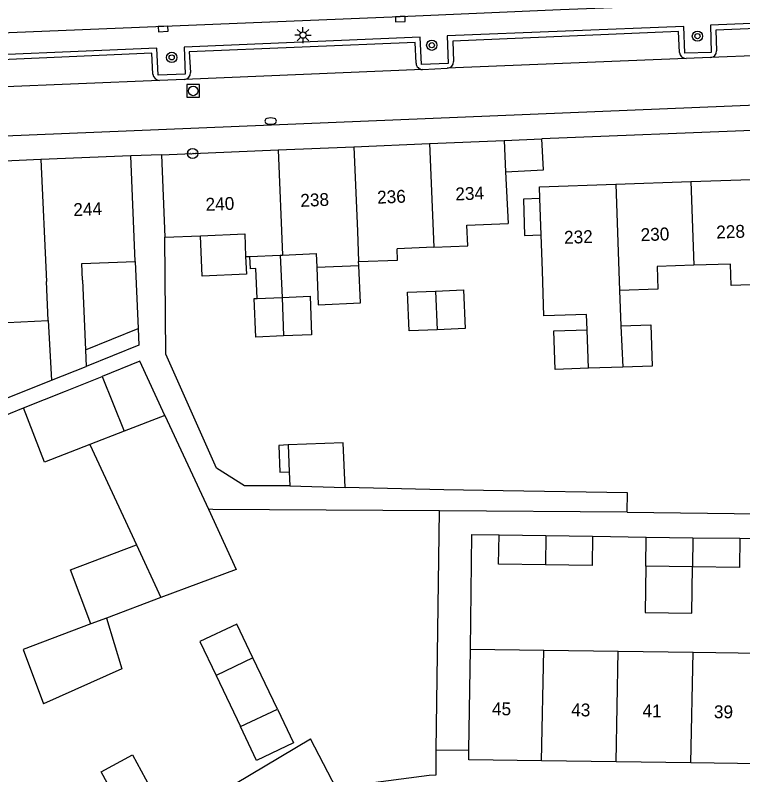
# Model space of a CAD drawing. Extents: x 132999 to 136000, y 398499 to 400501.
# Drawn here: x 133560.1 to 133616.6, y 398601 to 398660.1 of the extents above; entities that cross this region are included whole.
import ezdxf

# ---------------------------------------------------------------- set-up
doc = ezdxf.new("R2010")
doc.units = 0
for name, color, linetype in [('gg-afsc-erfafscheiding', 7, 'Continuous'), ('gg-afsc-hekwerk', 7, 'Continuous'), ('gg-afsc-muur', 7, 'Continuous'), ('gg-anno-huisnummerreeks BGT', 7, 'Continuous'), ('gg-bbg-bijgebouw', 7, 'Continuous'), ('gg-bbg-gedigitaliseerde bebouwing', 7, 'Continuous'), ('gg-bbg-gedigitaliseerde bijgebouw', 7, 'Continuous'), ('gg-bbg-hoofdgebouw', 7, 'Continuous'), ('gg-bbg-luifel en loopbrug', 7, 'Continuous'), ('gg-bbg-tussenscheiding', 7, 'Continuous'), ('gg-knt-verharding', 7, 'Continuous'), ('gt-grn-weggrens', 7, 'Continuous'), ('gt-symb-boom', 7, 'Continuous'), ('gt-symb-brandkraan', 7, 'Continuous'), ('gt-symb-hoogtemerk', 7, 'Continuous'), ('gt-symb-kolk', 7, 'Continuous'), ('gt-symb-lichtmast', 7, 'Continuous'), ('gt-symb-rioolschacht', 7, 'Continuous')]:
    doc.layers.add(name, color=color, linetype=linetype)

# ---------------------------------------------------------------- blocks, each defined once
blk = doc.blocks.new('gt0-BOOM')
at = {"layer": 'gt-symb-boom'}
for radius in [0.4, 0.2]:
    blk.add_circle((0, 0), radius, dxfattribs=at)
blk = doc.blocks.new('gt0-KOLK')
at = {"layer": 'gt-symb-kolk'}
blk.add_lwpolyline([(0, 0), (0.375, 0), (0.375, 0.4), (-0.375, 0.4), (-0.375, 0), (0, 0)], dxfattribs=at)
blk = doc.blocks.new('gt0-LMAST')
at = {"layer": 'gt-symb-lichtmast'}
for p, q in [((-0.005, 0.246), (-0.005, 0.621)), ((-0.182, 0.173), (-0.447, 0.438)), ((0.172, 0.173), (0.437, 0.438)), ((-0.255, -0.004), (-0.63, -0.004)), ((-0.182, -0.181), (-0.447, -0.446)), ((-0.005, -0.254), (-0.005, -0.629)), ((0.437, -0.446), (0.172, -0.181)), ((0.245, -0.004), (0.62, -0.004))]:
    blk.add_line(p, q, dxfattribs=at)
blk.add_circle((-0.005, -0.004), 0.25, dxfattribs=at)
blk = doc.blocks.new('gt0-HMERK')
at = {"layer": 'gt-symb-hoogtemerk'}
blk.add_circle((0, 0), 0.4, dxfattribs=at)
blk.add_text('N.A.P', height=0.2, dxfattribs=at).set_placement((-0.354, -0.1))
blk = doc.blocks.new('gt0-BR')
at = {"layer": 'gt-symb-brandkraan'}
for centre, radius, start, end in [((-0.244, 0), 0.206, 107.56694, 252.43307), ((0.599, -2.664), 3, 106.89205, 107.56694), ((0, -0.691), 0.938, 73.10799, 106.89205), ((-0.599, -2.664), 3, 72.43309, 73.10799), ((0.244, 0), 0.206, 287.56695, 72.43309), ((0.599, 2.664), 3, 252.43307, 253.10797), ((0, 0.691), 0.938, 253.10797, 286.89206), ((-0.599, 2.664), 3, 286.89206, 287.56695)]:
    blk.add_arc(centre, radius, start, end, dxfattribs=at)
blk = doc.blocks.new('gt0-RS')
at = {"layer": 'gt-symb-rioolschacht'}
blk.add_lwpolyline([(-0.5, -0.5), (0.5, -0.5), (0.5, 0.5), (-0.5, 0.5)], close=True, dxfattribs=at)
blk.add_circle((0, 0), 0.375, dxfattribs=at)

msp = doc.modelspace()

# ---------------------------------------------------------------- linework, layer by layer
at = {"layer": 'gg-afsc-erfafscheiding'}
for p, q in [((133569.405, 398640.913), (133569.617, 398635.688)), ((133556.719, 398629.189), (133562.885, 398631.666)), ((133544.599, 398623.035), (133560.725, 398629.513)), ((133575.422, 398621.625), (133575.085, 398621.631)), ((133593.064, 398621.51), (133575.422, 398621.625)), ((133592.803, 398602.923), (133593.064, 398621.51)), ((133607.633, 398621.415), (133593.064, 398621.51)), ((133607.633, 398621.415), (133619.448, 398621.247)), ((133604.956, 398619.535), (133609.116, 398619.476)), ((133616.395, 398619.375), (133620.565, 398619.316))]:
    msp.add_line(p, q, dxfattribs=at)
for points in [[(133581.424, 398623.453), (133577.895, 398623.458), (133575.712, 398624.824), (133571.782, 398633.699), (133571.697, 398642.787)], [(133597.991, 398623.062), (133593.398, 398623.137), (133585.712, 398623.336)], [(133607.633, 398621.415), (133607.666, 398622.904), (133597.991, 398623.062)], [(133595.453, 398610.757), (133595.578, 398619.666), (133597.677, 398619.637)], [(133585.33, 398600.039), (133592.26, 398600.968), (133592.79, 398600.981), (133592.803, 398602.923)]]:
    msp.add_lwpolyline(points, dxfattribs=at)
at = {"layer": 'gg-afsc-hekwerk'}
msp.add_line((133592.803, 398602.923), (133595.342, 398602.896), dxfattribs=at)
at = {"layer": 'gg-afsc-muur'}
msp.add_line((133570.538, 398596.362), (133583.03, 398603.791), dxfattribs=at)
msp.add_lwpolyline([(133585.33, 398600.039), (133585.055, 398599.893), (133583.03, 398603.791)], dxfattribs=at)
at = {"layer": 'gg-bbg-bijgebouw'}
for p, q in [((133598.069, 398650.309), (133601.01, 398650.431)), ((133597.677, 398619.637), (133601.316, 398619.586)), ((133601.316, 398619.586), (133604.956, 398619.535)), ((133609.084, 398617.197), (133609.116, 398619.476)), ((133609.116, 398619.476), (133612.756, 398619.426)), ((133612.756, 398619.426), (133616.395, 398619.375)), ((133612.724, 398617.146), (133609.084, 398617.197))]:
    msp.add_line(p, q, dxfattribs=at)
for points in [[(133598.17, 398647.881), (133601.13, 398648.041), (133601.01, 398650.431)], [(133601.285, 398617.306), (133597.645, 398617.357), (133597.677, 398619.637)], [(133604.956, 398619.535), (133604.924, 398617.255), (133601.285, 398617.306)], [(133616.395, 398619.375), (133616.363, 398617.095), (133612.724, 398617.146)]]:
    msp.add_lwpolyline(points, dxfattribs=at)
at = {"layer": 'gg-bbg-gedigitaliseerde bebouwing'}
for p, q in [((133571.43, 398649.201), (133571.697, 398642.787)), ((133569.405, 398640.913), (133569.06, 398649.12)), ((133598.17, 398647.881), (133598.379, 398643.869)), ((133600.861, 398645.791), (133600.83, 398646.711)), ((133571.697, 398642.787), (133574.478, 398642.903)), ((133601.053, 398640.179), (133600.958, 398642.971)), ((133592.61, 398642.011), (133589.757, 398641.892)), ((133577.982, 398641.286), (133578.316, 398641.3)), ((133578.316, 398641.3), (133580.676, 398641.398)), ((133580.676, 398641.398), (133580.859, 398641.406)), ((133583.511, 398640.457), (133586.781, 398640.593)), ((133586.781, 398640.593), (133586.768, 398640.893)), ((133565.294, 398639.459), (133565.524, 398634.044)), ((133607.041, 398638.655), (133607.158, 398635.888)), ((133559.455, 398636.17), (133562.644, 398636.305)), ((133562.644, 398636.305), (133562.885, 398631.666)), ((133604.624, 398632.598), (133604.519, 398635.595)), ((133565.524, 398634.044), (133565.579, 398632.749)), ((133562.885, 398631.666), (133565.579, 398632.749)), ((133607.292, 398632.69), (133604.624, 398632.598))]:
    msp.add_line(p, q, dxfattribs=at)
for points in [[(133592.61, 398642.011), (133595.249, 398642.121), (133595.182, 398643.736), (133598.379, 398643.869)], [(133574.478, 398642.903), (133577.908, 398643.045), (133577.982, 398641.286)], [(133580.859, 398641.406), (133583.467, 398641.515), (133583.511, 398640.457)], [(133586.768, 398640.893), (133589.793, 398641.019), (133589.757, 398641.892)], [(133565.294, 398639.459), (133565.24, 398640.738), (133569.405, 398640.913)], [(133612.819, 398640.608), (133609.962, 398640.511), (133610.022, 398638.757), (133607.041, 398638.655)], [(133618.752, 398639.134), (133615.733, 398639.031), (133615.676, 398640.706), (133612.819, 398640.608)], [(133604.519, 398635.595), (133604.477, 398636.794), (133601.174, 398636.681), (133601.053, 398640.179)]]:
    msp.add_lwpolyline(points, dxfattribs=at)
at = {"layer": 'gg-bbg-gedigitaliseerde bijgebouw'}
for p, q in [((133578.866, 398638.029), (133580.813, 398638.11)), ((133595.052, 398635.691), (133592.878, 398635.601)), ((133566.832, 398631.967), (133568.547, 398627.698)), ((133571.71, 398628.92), (133575.085, 398621.631)), ((133568.547, 398627.698), (133565.882, 398626.669)), ((133565.882, 398626.669), (133569.499, 398618.858)), ((133581.292, 398626.636), (133581.378, 398624.553)), ((133581.378, 398624.553), (133581.424, 398623.453)), ((133581.424, 398623.453), (133585.712, 398623.336)), ((133575.085, 398621.631), (133577.247, 398616.961)), ((133569.499, 398618.858), (133571.395, 398614.763)), ((133577.247, 398616.961), (133571.395, 398614.763)), ((133567.168, 398613.175), (133565.951, 398612.718)), ((133578.552, 398610.08), (133575.686, 398608.713)), ((133577.584, 398604.733), (133580.451, 398606.1))]:
    msp.add_line(p, q, dxfattribs=at)
for points in [[(133600.861, 398645.791), (133599.571, 398645.747), (133599.667, 398642.927), (133600.958, 398642.971)], [(133592.878, 398635.601), (133590.703, 398635.511), (133590.577, 398638.507), (133592.752, 398638.598)], [(133592.752, 398638.598), (133594.927, 398638.689), (133595.052, 398635.691)], [(133580.938, 398635.113), (133578.764, 398635.023), (133578.638, 398638.02), (133578.866, 398638.029)], [(133580.813, 398638.11), (133582.988, 398638.201), (133583.113, 398635.204), (133580.938, 398635.113)], [(133607.158, 398635.888), (133609.48, 398635.968), (133609.591, 398632.77), (133607.292, 398632.69)], [(133571.71, 398628.92), (133569.755, 398633.141), (133566.832, 398631.967)], [(133585.712, 398623.336), (133585.567, 398626.814), (133581.292, 398626.636)], [(133567.168, 398613.175), (133568.349, 398609.216), (133562.272, 398606.514)], [(133565.951, 398612.718), (133560.685, 398610.739), (133562.272, 398606.514)], [(133578.552, 398610.08), (133577.3, 398612.707), (133574.433, 398611.34), (133575.686, 398608.713)], [(133580.451, 398606.1), (133581.704, 398603.473), (133578.837, 398602.106), (133577.584, 398604.733)]]:
    msp.add_lwpolyline(points, dxfattribs=at)
at = {"layer": 'gg-bbg-hoofdgebouw'}
for p, q in [((133580.519, 398649.579), (133586.397, 398649.823)), ((133586.397, 398649.823), (133592.274, 398650.068)), ((133592.274, 398650.068), (133598.069, 398650.309)), ((133571.43, 398649.201), (133580.519, 398649.579)), ((133562.065, 398648.825), (133552.117, 398648.405)), ((133569.06, 398649.12), (133562.065, 398648.825)), ((133600.83, 398646.711), (133606.755, 398646.916)), ((133606.755, 398646.916), (133612.593, 398647.119)), ((133612.593, 398647.119), (133618.468, 398647.322)), ((133595.342, 398602.896), (133595.453, 398610.757)), ((133595.453, 398610.757), (133601.15, 398610.677)), ((133601.15, 398610.677), (133606.949, 398610.596)), ((133606.949, 398610.596), (133612.768, 398610.515)), ((133612.768, 398610.515), (133618.548, 398610.434)), ((133606.778, 398601.995), (133600.978, 398602.075)), ((133612.596, 398601.916), (133606.778, 398601.995)), ((133618.376, 398601.836), (133612.596, 398601.916))]:
    msp.add_line(p, q, dxfattribs=at)
msp.add_lwpolyline([(133600.978, 398602.075), (133595.332, 398602.152), (133595.342, 398602.896)], dxfattribs=at)
at = {"layer": 'gg-bbg-luifel en loopbrug'}
for p, q in [((133580.676, 398641.398), (133580.813, 398638.11)), ((133565.524, 398634.044), (133569.617, 398635.688)), ((133571.395, 398614.763), (133567.168, 398613.175)), ((133580.451, 398606.1), (133578.552, 398610.08)), ((133575.686, 398608.713), (133577.584, 398604.733))]:
    msp.add_line(p, q, dxfattribs=at)
for points in [[(133577.982, 398641.286), (133578.039, 398639.916), (133574.61, 398639.773), (133574.478, 398642.903)], [(133578.866, 398638.029), (133578.769, 398640.356), (133578.356, 398640.339), (133578.316, 398641.3)], [(133583.511, 398640.457), (133583.632, 398637.546), (133586.902, 398637.682), (133586.781, 398640.593)], [(133569.617, 398635.688), (133569.67, 398634.392), (133565.579, 398632.749)], [(133604.624, 398632.598), (133602.039, 398632.509), (133601.936, 398635.507), (133604.519, 398635.595)], [(133560.725, 398629.513), (133563.971, 398630.817), (133566.832, 398631.967)], [(133565.882, 398626.669), (133562.351, 398625.305), (133560.725, 398629.513)], [(133581.292, 398626.636), (133580.565, 398626.606), (133580.642, 398624.528), (133581.378, 398624.553)], [(133565.951, 398612.718), (133564.368, 398616.93), (133569.499, 398618.858)], [(133609.084, 398617.197), (133609.034, 398613.608), (133612.674, 398613.557), (133612.724, 398617.146)], [(133567.926, 398599.07), (133566.756, 398601.221), (133569.183, 398602.541), (133570.877, 398599.426), (133569.329, 398598.584)]]:
    msp.add_lwpolyline(points, dxfattribs=at)
at = {"layer": 'gg-bbg-tussenscheiding'}
for p, q in [((133586.397, 398649.823), (133586.669, 398643.272)), ((133592.274, 398650.068), (133592.61, 398642.011)), ((133598.069, 398650.309), (133598.17, 398647.881)), ((133580.519, 398649.579), (133580.859, 398641.406)), ((133562.065, 398648.825), (133562.515, 398639.341)), ((133606.755, 398646.916), (133607.041, 398638.655)), ((133612.593, 398647.119), (133612.819, 398640.608)), ((133600.958, 398642.971), (133600.861, 398645.791)), ((133586.669, 398643.272), (133586.768, 398640.893)), ((133562.644, 398636.305), (133562.515, 398639.341)), ((133592.752, 398638.598), (133592.878, 398635.601)), ((133580.813, 398638.11), (133580.938, 398635.113)), ((133607.158, 398635.888), (133607.292, 398632.69)), ((133571.71, 398628.92), (133568.547, 398627.698)), ((133601.316, 398619.586), (133601.285, 398617.306)), ((133612.756, 398619.426), (133612.724, 398617.146)), ((133600.978, 398602.075), (133601.15, 398610.677)), ((133606.778, 398601.995), (133606.949, 398610.596)), ((133612.596, 398601.916), (133612.768, 398610.515))]:
    msp.add_line(p, q, dxfattribs=at)
at = {"layer": 'gg-knt-verharding'}
for p, q in [((133632.672, 398657.525), (133614.125, 398656.757)), ((133612.217, 398656.697), (133593.648, 398655.929)), ((133614.125, 398656.757), (133612.217, 398656.697)), ((133591.726, 398655.839), (133573.236, 398655.061)), ((133591.726, 398655.839), (133593.648, 398655.929)), ((133571.285, 398654.983), (133552.753, 398654.209)), ((133573.236, 398655.061), (133571.285, 398654.983)), ((133647.696, 398652.34), (133601.01, 398650.431))]:
    msp.add_line(p, q, dxfattribs=at)
for points in [[(133488.626, 398655.761), (133496.867, 398656.1), (133509.292, 398656.624), (133533.715, 398657.608), (133555.154, 398658.518), (133589.999, 398659.95), (133602.454, 398660.508), (133623.884, 398661.352), (133635.309, 398661.849), (133649.765, 398662.452), (133674.186, 398663.495), (133694.613, 398664.335), (133713.042, 398665.134), (133751.869, 398666.722)], [(133632.457, 398660.024), (133614.111, 398659.28), (133614.167, 398657.154), (133612.118, 398657.1), (133612.037, 398659.18), (133593.656, 398658.454), (133593.726, 398656.3), (133591.648, 398656.224), (133591.56, 398658.343), (133573.194, 398657.564), (133573.282, 398655.474), (133571.19, 398655.394), (133571.076, 398657.505), (133552.727, 398656.712)], [(133632.159, 398657.999), (133632.078, 398659.608), (133614.528, 398658.889), (133614.595, 398657.275)], [(133522.808, 398649.175), (133651.613, 398654.49), (133756.083, 398658.866)], [(133611.704, 398657.169), (133611.638, 398658.786), (133594.089, 398658.037), (133594.141, 398656.461)], [(133591.243, 398656.324), (133591.165, 398657.945), (133573.598, 398657.197), (133573.697, 398655.589)], [(133570.781, 398655.484), (133570.699, 398657.093), (133553.153, 398656.333), (133553.233, 398654.753)]]:
    msp.add_lwpolyline(points, dxfattribs=at)
for centre, radius, start, end in [((133612.213, 398657.207), 0.51, 184.28797, 270.47908), ((133614.095, 398657.257), 0.501, 273.46764, 2.09518), ((133591.716, 398656.312), 0.473, 178.57034, 271.1929), ((133593.616, 398656.453), 0.525, 273.50902, 0.84895), ((133571.332, 398655.535), 0.554, 185.25129, 265.09077), ((133573.182, 398655.573), 0.515, 275.99383, 1.75735)]:
    msp.add_arc(centre, radius, start, end, dxfattribs=at)
at = {"layer": 'gt-grn-weggrens'}
msp.add_line((133571.43, 398649.201), (133569.06, 398649.12), dxfattribs=at)

# ---------------------------------------------------------------- block references
at = {"layer": 'gt-symb-boom'}
for p in [(133613.103, 398658.428), (133592.452, 398657.723), (133572.235, 398656.776)]:
    msp.add_blockref('gt0-BOOM', p, dxfattribs=at)
at = {"layer": 'gt-symb-brandkraan'}
msp.add_blockref('gt0-BR', (133579.928, 398651.82), dxfattribs=at)
at = {"layer": 'gt-symb-hoogtemerk'}
msp.add_blockref('gt0-HMERK', (133573.863, 398649.302), dxfattribs=at)
at = {"layer": 'gt-symb-kolk'}
for p, rotation in [((133589.999, 398659.95), -177.63488481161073), ((133571.568, 398659.19), -177.65101079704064)]:
    msp.add_blockref('gt0-KOLK', p, dxfattribs=dict(at, rotation=rotation))
at = {"layer": 'gt-symb-lichtmast'}
msp.add_blockref('gt0-LMAST', (133582.446, 398658.518), dxfattribs=at)
at = {"layer": 'gt-symb-rioolschacht'}
msp.add_blockref('gt0-RS', (133573.907, 398654.171), dxfattribs=at)

# ---------------------------------------------------------------- texts
at = {"layer": 'gg-anno-huisnummerreeks BGT'}
for s, rotation, p in [('238', 2.4, (133582.255, 398645.146)), ('236', 2.4, (133588.223, 398645.394)), ('234', 2.4, (133594.304, 398645.648)), ('240', 2.4, (133574.891, 398644.84)), ('244', 2.4, (133564.609, 398644.428)), ('232', 2, (133602.752, 398642.274)), ('230', 2, (133608.703, 398642.48)), ('228', 2, (133614.581, 398642.684)), ('45', 359.2, (133597.126, 398605.628)), ('43', 359.2, (133603.282, 398605.544)), ('41', 359.2, (133608.825, 398605.468)), ('39', 359.2, (133614.376, 398605.392))]:
    msp.add_text(s, height=1, rotation=rotation, dxfattribs=at).set_placement(p)

doc.saveas('drawing.dxf')
